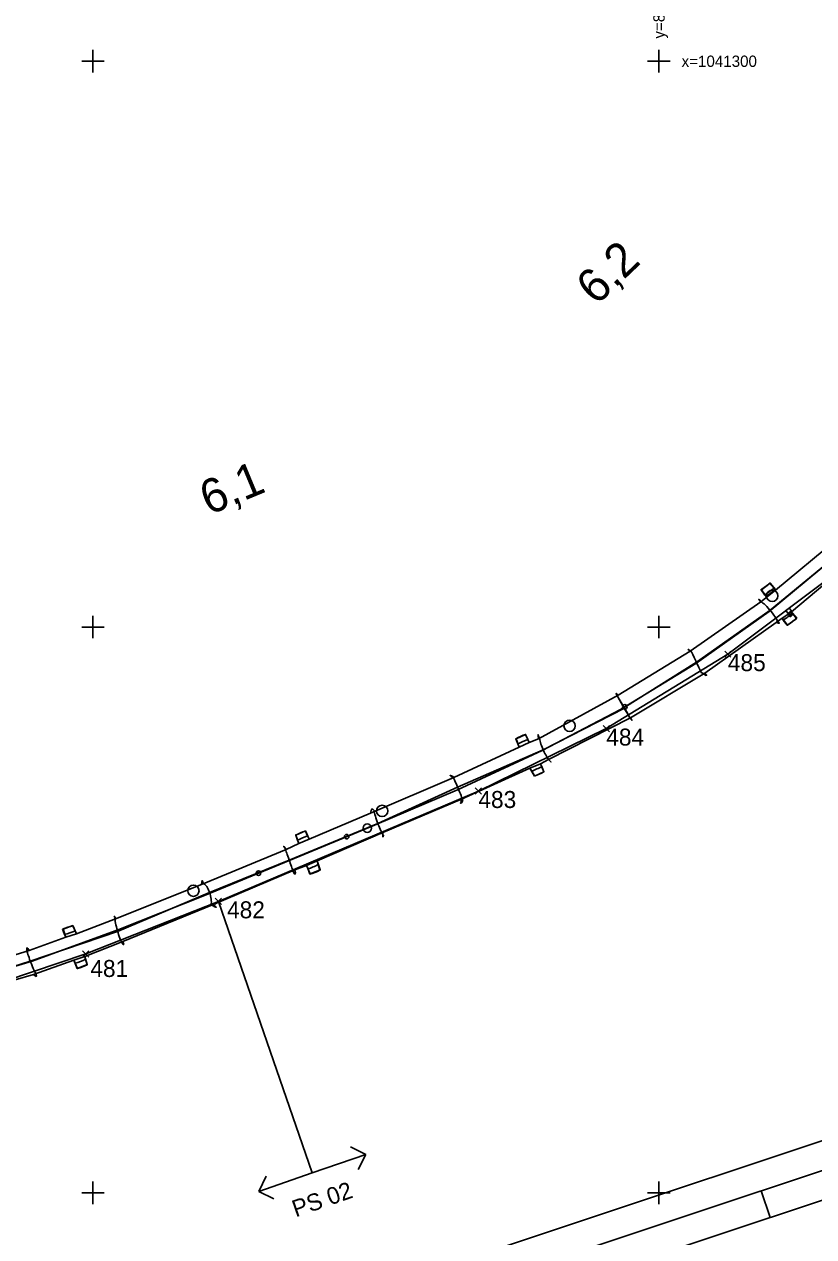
# Model space of a CAD drawing. Extents: x -866402 to -860377, y -1041908 to -1038598.
# Drawn here: x -864412.1 to -864272.7, y -1041507.8 to -1041293.5 of the extents above; entities that cross this region are included whole.
import ezdxf

# ---------------------------------------------------------------- set-up
doc = ezdxf.new("R2010")
doc.units = 0
for name, color, linetype in [('PS 02 trasa', 7, 'Continuous'), ('Vrstva 1', 7, 'Continuous'), ('Vrstva 22', 7, 'Continuous'), ('Vrstva 43', 7, 'Continuous'), ('Vrstva 5', 7, 'Continuous'), ('Vrstva 60', 7, 'Continuous'), ('Vrstva 7', 7, 'Continuous')]:
    doc.layers.add(name, color=color, linetype=linetype)

msp = doc.modelspace()

# ---------------------------------------------------------------- linework, layer by layer
at = {"layer": 'PS 02 trasa'}
for p, q in [((-864361.26, -1041496.48), (-864377.85, -1041448.49)), ((-864354.51, -1041491.9), (-864351.81, -1041493.21)), ((-864351.81, -1041493.21), (-864361.26, -1041496.48)), ((-864353.12, -1041495.91), (-864351.81, -1041493.21)), ((-864370.71, -1041499.75), (-864361.26, -1041496.48)), ((-864369.4, -1041497.05), (-864370.71, -1041499.75)), ((-864368.02, -1041501.06), (-864370.71, -1041499.75))]:
    msp.add_line(p, q, dxfattribs=at)
msp.add_lwpolyline([(-864425.04, -1041465.8), (-864401.28, -1041457.79), (-864377.85, -1041448.49), (-864331.91, -1041428.99), (-864309.31, -1041417.96), (-864287.83, -1041404.8), (-864267.51, -1041389.54), (-864249.51, -1041371.98), (-864241.38, -1041362.68), (-864232.79, -1041351.93), (-864219.45, -1041331.55), (-864215.66, -1041324.68), (-864208.73, -1041310.38), (-864200.5, -1041288.02)], dxfattribs=at)
at = {"layer": 'Vrstva 1'}
for p, q in [((-864395.41, -1041453.49), (-864380.31, -1041447.45)), ((-864410.77, -1041459.05), (-864395.41, -1041453.49)), ((-864281.94, -1041499.66), (-864280.36, -1041504.39))]:
    msp.add_line(p, q, dxfattribs=at)
for points in [[(-864678.84, -1041637.08), (-863881.88, -1041371.71), (-863975.7, -1041089.93), (-864772.67, -1041355.3)], [(-863888.2, -1041368.54), (-864675.68, -1041630.76), (-864766.35, -1041358.47), (-863978.87, -1041096.25)], [(-864672.52, -1041624.44), (-864089.02, -1041430.15), (-864176.53, -1041167.33), (-864760.03, -1041361.63)]]:
    msp.add_lwpolyline(points, close=True, dxfattribs=at)
for points in [[(-864365.19, -1041441.22), (-864350.25, -1041435.03), (-864335.6, -1041428.79), (-864320.63, -1041421.84), (-864306.81, -1041414.59), (-864293.51, -1041406.46), (-864280.53, -1041397.24), (-864267.07, -1041386.12), (-864255.21, -1041374.79), (-864244.13, -1041362.64), (-864233.96, -1041349.68), (-864224.82, -1041336.04), (-864216.84, -1041321.82), (-864209.82, -1041306.77), (-864204.21, -1041292.03), (-864199.64, -1041277.13), (-864196.83, -1041266.46), (-864193.8, -1041253.41), (-864190.9, -1041239.89)], [(-864660.55, -1041384.31), (-864648.76, -1041398.29), (-864637.32, -1041409.88), (-864628.74, -1041417.57), (-864614.31, -1041428.89), (-864608.46, -1041432.98), (-864598.06, -1041439.57), (-864596.17, -1041440.69), (-864581.14, -1041448.68), (-864566.16, -1041455.3), (-864550.67, -1041460.81), (-864535, -1041465.12), (-864518.28, -1041468.45), (-864503.16, -1041470.3), (-864484.93, -1041471.16), (-864466.46, -1041470.5), (-864453.72, -1041469.17), (-864442.57, -1041467.38), (-864426.53, -1041463.8), (-864410.77, -1041459.05), (-864395.41, -1041453.49), (-864380.31, -1041447.45), (-864365.19, -1041441.22)]]:
    msp.add_lwpolyline(points, dxfattribs=at)
for centre in [(-864306.04, -1041414.12), (-864355.17, -1041437.07), (-864370.75, -1041443.51)]:
    msp.add_circle(centre, 0.4, dxfattribs=at)
at = {"layer": 'Vrstva 22'}
for p, q in [((-864280.37, -1041397.05), (-864267.44, -1041386.39)), ((-864276.6, -1041397.33), (-864265.58, -1041388.01)), ((-864294.47, -1041404.29), (-864281.98, -1041395.54)), ((-864293.39, -1041406.22), (-864280.37, -1041397.05)), ((-864278.23, -1041398.46), (-864277.08, -1041397.68)), ((-864277.22, -1041397.57), (-864277.55, -1041397.12)), ((-864277.17, -1041397.61), (-864277.52, -1041397.13)), ((-864277.17, -1041397.61), (-864277.22, -1041397.57)), ((-864277.17, -1041397.61), (-864276.57, -1041397.17)), ((-864277.17, -1041397.61), (-864277.08, -1041397.68)), ((-864276.8, -1041398.14), (-864277.09, -1041397.72)), ((-864276.75, -1041398.18), (-864277.08, -1041397.68)), ((-864276.57, -1041397.17), (-864277, -1041396.69)), ((-864276.57, -1041397.17), (-864276.99, -1041396.65)), ((-864276.8, -1041398.14), (-864276.27, -1041397.74)), ((-864276.75, -1041398.18), (-864276.8, -1041398.14)), ((-864276.75, -1041398.18), (-864276.27, -1041397.74)), ((-864276.6, -1041397.33), (-864276.57, -1041397.17)), ((-864276.6, -1041397.33), (-864276.27, -1041397.74)), ((-864276.27, -1041397.74), (-864276.58, -1041397.36)), ((-864275.66, -1041398.46), (-864276.38, -1041397.54)), ((-864276.27, -1041397.74), (-864276.38, -1041397.54)), ((-864276.27, -1041397.74), (-864276.27, -1041397.74)), ((-864276.27, -1041397.74), (-864275.71, -1041398.48)), ((-864291.91, -1041408.18), (-864279.27, -1041399.21)), ((-864279.27, -1041399.21), (-864278.23, -1041398.46)), ((-864277.34, -1041399.69), (-864278.04, -1041398.79)), ((-864277.31, -1041399.67), (-864275.71, -1041398.48)), ((-864275.71, -1041398.48), (-864275.66, -1041398.46)), ((-864307.21, -1041412.05), (-864294.47, -1041404.29)), ((-864306.18, -1041414.28), (-864293.39, -1041406.22)), ((-864305.03, -1041416.04), (-864291.91, -1041408.18)), ((-864321.28, -1041419.74), (-864307.21, -1041412.05)), ((-864320.46, -1041421.71), (-864306.1, -1041414.34)), ((-864319.52, -1041423.4), (-864305.03, -1041416.04)), ((-864324.68, -1041421.26), (-864336.26, -1041426.63)), ((-864335.57, -1041428.32), (-864320.46, -1041421.71)), ((-864322.91, -1041420.4), (-864321.28, -1041419.74)), ((-864320.94, -1041424.17), (-864319.52, -1041423.4)), ((-864334.88, -1041430.41), (-864322.79, -1041424.98)), ((-864350.94, -1041432.91), (-864336.26, -1041426.63)), ((-864349.66, -1041434.74), (-864335.57, -1041428.32)), ((-864348.77, -1041436.34), (-864334.88, -1041430.41)), ((-864361.83, -1041437.53), (-864350.94, -1041432.91)), ((-864364.19, -1041436.77), (-864364.19, -1041436.8)), ((-864363.87, -1041437.68), (-864364.19, -1041436.8)), ((-864361.83, -1041437.53), (-864362.48, -1041436.05)), ((-864362.48, -1041436.05), (-864362.48, -1041436.06)), ((-864362.08, -1041436.91), (-864362.48, -1041436.06)), ((-864360.42, -1041441.33), (-864348.77, -1041436.34)), ((-864365.87, -1041439.31), (-864363.64, -1041438.27)), ((-864363.64, -1041438.27), (-864363.87, -1041437.68)), ((-864363.64, -1041438.27), (-864361.83, -1041437.53)), ((-864361.83, -1041437.53), (-864362.08, -1041436.91)), ((-864380.81, -1041445.52), (-864365.87, -1041439.31)), ((-864378.86, -1041449.1), (-864364.31, -1041442.95)), ((-864364.31, -1041442.95), (-864362.3, -1041442.18)), ((-864396, -1041451.61), (-864380.81, -1041445.52)), ((-864395.65, -1041453.8), (-864379.4, -1041446.9)), ((-864394.71, -1041455.6), (-864378.86, -1041449.1)), ((-864402.91, -1041454.21), (-864396, -1041451.61)), ((-864411.08, -1041459.06), (-864395.65, -1041453.8)), ((-864405.27, -1041453.42), (-864405.36, -1041453.39)), ((-864405.01, -1041454.37), (-864405.36, -1041453.39)), ((-864403.57, -1041452.77), (-864403.54, -1041452.81)), ((-864403.13, -1041453.71), (-864403.54, -1041452.81)), ((-864402.91, -1041454.21), (-864403.13, -1041453.71)), ((-864411.27, -1041457.19), (-864404.81, -1041454.84)), ((-864404.81, -1041454.84), (-864405.01, -1041454.37)), ((-864401.47, -1041458.23), (-864394.71, -1041455.6)), ((-864426.84, -1041461.87), (-864411.27, -1041457.19)), ((-864401.47, -1041458.23), (-864403.37, -1041458.87)), ((-864401.04, -1041459.68), (-864401.47, -1041458.23)), ((-864401.47, -1041458.23), (-864401.32, -1041458.73)), ((-864426.44, -1041463.92), (-864411.08, -1041459.06)), ((-864410.54, -1041461.4), (-864403.37, -1041458.87)), ((-864402.78, -1041460.35), (-864403.37, -1041458.87)), ((-864403.37, -1041458.87), (-864403.15, -1041459.42)), ((-864402.76, -1041460.35), (-864403.15, -1041459.42)), ((-864402.78, -1041460.35), (-864401.04, -1041459.68)), ((-864402.78, -1041460.35), (-864402.76, -1041460.35)), ((-864401.03, -1041459.69), (-864401.32, -1041458.73)), ((-864401.04, -1041459.68), (-864401.03, -1041459.69)), ((-864425.92, -1041465.95), (-864410.54, -1041461.4))]:
    msp.add_line(p, q, dxfattribs=at)
for points in [[(-864281.98, -1041395.54), (-864279.39, -1041393.49), (-864268.72, -1041384.63)], [(-864281.03, -1041394.62), (-864281.28, -1041394.35), (-864281.97, -1041393.42), (-864281.88, -1041393.45)], [(-864281.88, -1041393.45), (-864280.35, -1041392.25), (-864279.42, -1041393.4), (-864281.03, -1041394.62), (-864281.88, -1041393.45)], [(-864279.42, -1041393.4), (-864279.64, -1041393.14), (-864280.4, -1041392.25), (-864280.35, -1041392.25)], [(-864277.55, -1041397.12), (-864276.99, -1041396.65), (-864277, -1041396.69), (-864277.52, -1041397.13), (-864277.55, -1041397.12)], [(-864276.6, -1041397.33), (-864277.08, -1041397.68), (-864277.09, -1041397.72), (-864276.58, -1041397.36), (-864276.6, -1041397.33)], [(-864278.04, -1041398.79), (-864278.23, -1041398.46), (-864277.31, -1041399.67), (-864277.34, -1041399.69)], [(-864324.68, -1041421.26), (-864322.91, -1041420.4), (-864323.58, -1041419), (-864325.23, -1041419.78), (-864324.68, -1041421.26)], [(-864322.91, -1041420.4), (-864323.15, -1041419.88), (-864323.56, -1041418.98), (-864323.58, -1041419)], [(-864324.68, -1041421.26), (-864324.91, -1041420.67), (-864325.3, -1041419.77), (-864325.23, -1041419.78)], [(-864322, -1041426.37), (-864322.79, -1041424.98), (-864320.94, -1041424.17), (-864320.32, -1041425.58), (-864322, -1041426.37)], [(-864322, -1041426.37), (-864321.99, -1041426.33), (-864322.49, -1041425.5), (-864322.79, -1041424.98)], [(-864320.32, -1041425.58), (-864320.37, -1041425.61), (-864320.69, -1041424.65), (-864320.94, -1041424.17)], [(-864379.4, -1041446.9), (-864365.34, -1041441.2), (-864349.66, -1041434.74)], [(-864362.48, -1041436.05), (-864364.19, -1041436.77), (-864363.64, -1041438.27)], [(-864361.64, -1041443.63), (-864362.3, -1041442.18), (-864360.42, -1041441.33), (-864359.86, -1041442.95), (-864361.64, -1041443.63)], [(-864361.64, -1041443.63), (-864361.68, -1041443.68), (-864362.01, -1041442.79), (-864362.3, -1041442.18)], [(-864359.86, -1041442.95), (-864359.91, -1041442.99), (-864360.22, -1041441.96), (-864360.42, -1041441.33)], [(-864404.81, -1041454.84), (-864405.27, -1041453.42), (-864403.57, -1041452.77), (-864402.91, -1041454.21), (-864404.81, -1041454.84)]]:
    msp.add_lwpolyline(points, dxfattribs=at)
for centre, major_axis, ratio, start_param, end_param in [((-864281.16, -1041392.75), (1.29, 0.97), 0.038046, 4.003437, 5.307884), ((-864280.41, -1041393.76), (-1.37, -1.01), 0.032694, 4.101504, 5.379275), ((-864278.67, -1041398.93), (-3.7, 3.81), 0.005305, 5.80542, 6.753525), ((-864280.57, -1041397.35), (-1.54, 1.84), 0.145375, 3.312981, 5.959605), ((-864277.23, -1041398.1), (-1.18, -0.9), 0.058601, 0.773563, 2.322667), ((-864283.82, -1041397.32), (5.1, -1.99), 0.04222, 5.829416, 6.634094), ((-864276.53, -1041399.05), (1.27, 0.93), 0.038497, 4.00069, 5.44433), ((-864290.49, -1041407.51), (-4.34, 3.58), 0.01981, 5.827935, 6.710706), ((-864293.4, -1041406.28), (-1, 2.11), 0.016633, 3.715657, 5.995655), ((-864295.69, -1041405.48), (4.09, -3.06), 0.050464, 5.631217, 6.711428), ((-864303.66, -1041417.16), (-3.89, 5.41), 0.041727, 5.920274, 6.556609), ((-864306.24, -1041414.14), (-1.31, 2.28), 0.0066, 3.620622, 5.925948), ((-864306.26, -1041414.09), (-1.21, 2.09), 0.012616, 0.024057, 2.995736), ((-864307.88, -1041412.35), (3.11, -4.13), 0.024, 5.873868, 6.726656), ((-864324.32, -1041419.53), (-1.5, -0.68), 0.138719, 4.12369, 5.352045), ((-864320.35, -1041423.2), (-1.02, 4.17), 0.03307, 5.679598, 6.86803), ((-864323.93, -1041420.4), (-1.49, -0.66), 0.122212, 4.110774, 5.375844), ((-864320.09, -1041421.43), (-0.98, 2.29), 0.177162, 0.670983, 2.657572), ((-864322.47, -1041420.57), (3.38, -3.28), 0.007302, 5.844218, 6.801762), ((-864321.58, -1041425.02), (1.43, 0.67), 0.040195, 4.004665, 5.370919), ((-864321.29, -1041425.8), (1.36, 0.59), 0.170458, 4.097149, 5.37926), ((-864333.2, -1041427.7), (-3.71, 1.44), 0.046925, 5.79828, 6.901926), ((-864335.57, -1041428.53), (-0.98, 2.35), 0.033799, 3.552863, 5.896241), ((-864349.64, -1041437.23), (-1.04, 5.08), 0.158927, 5.930732, 6.805127), ((-864349.41, -1041434.48), (-0.89, 2.43), 0.126488, 0.504703, 2.792713), ((-864333.71, -1041427.98), (-1.31, -3.21), 0.077062, 5.598566, 6.892573), ((-864363.22, -1041436.59), (-1.45, -0.61), 0.150324, 4.113866, 5.381636), ((-864348.43, -1041433.08), (-0.33, -4.04), 0.031763, 5.65339, 6.684844), ((-864363.55, -1041442.27), (-2.77, 3.52), 0.004265, 5.709631, 6.732591), ((-864362.91, -1041437.43), (-1.58, -0.68), 0.102612, 4.109251, 5.317586), ((-864365.31, -1041441.2), (-0.84, 2.41), 0.008921, 0.519428, 2.558769), ((-864365.58, -1041439.5), (1.29, -4.19), 0.082873, 5.778806, 6.861998), ((-864361.16, -1041442.1), (1.76, 0.83), 0.161144, 4.133559, 5.200896), ((-864360.79, -1041443.13), (1.5, 0.6), 0.140726, 4.018117, 5.276878), ((-864380.39, -1041449.19), (-0.31, 4.37), 0.069352, 5.824747, 6.85449), ((-864380.31, -1041447.5), (-0.68, 2.32), 0.43643, 3.823007, 5.873221), ((-864381.39, -1041447.76), (3.17, -1.78), 0.032638, 5.518565, 6.947697), ((-864393.81, -1041455.72), (-2.44, 4.6), 0.000466, 5.81852, 6.626727), ((-864395.33, -1041453.63), (-0.71, 2.48), 0.135153, 0.40755, 2.693217), ((-864404.44, -1041453.24), (-1.65, -0.53), 0.093342, 4.111272, 5.276715), ((-864404.03, -1041454.06), (-1.61, -0.56), 0.02264, 4.109181, 5.357693), ((-864396.88, -1041451.69), (2.29, -4.46), 0.063743, 5.917563, 6.755041), ((-864410.23, -1041461), (-1.42, 4.31), 0.09035, 5.765258, 6.75072), ((-864410.77, -1041459.22), (-0.92, 2.36), 0.090726, 0.513754, 2.712414), ((-864402.29, -1041458.81), (1.66, 0.63), 0.181687, 4.101165, 5.267485), ((-864401.97, -1041459.8), (1.47, 0.56), 0.184456, 4.073804, 5.334496), ((-864412.64, -1041457.59), (2.62, -4.17), 0.107924, 5.791314, 6.633751)]:
    msp.add_ellipse(centre, major_axis=major_axis, ratio=ratio, start_param=start_param, end_param=end_param, dxfattribs=at)
at = {"layer": 'Vrstva 43'}
for centre in [(-864279.99, -1041394.49), (-864315.78, -1041417.47), (-864348.91, -1041432.51), (-864382.27, -1041446.62)]:
    msp.add_circle(centre, 1, dxfattribs=at)
at = {"layer": 'Vrstva 5'}
for p, q in [((-864400, -1041298), (-864400, -1041302)), ((-864300, -1041298), (-864300, -1041302)), ((-864402, -1041300), (-864398, -1041300)), ((-864302, -1041300), (-864298, -1041300)), ((-864400, -1041398), (-864400, -1041402)), ((-864300, -1041398), (-864300, -1041402)), ((-864402, -1041400), (-864398, -1041400)), ((-864302, -1041400), (-864298, -1041400)), ((-864400, -1041498), (-864400, -1041502)), ((-864300, -1041498), (-864300, -1041502)), ((-864402, -1041500), (-864398, -1041500)), ((-864302, -1041500), (-864298, -1041500))]:
    msp.add_line(p, q, dxfattribs=at)
at = {"layer": 'Vrstva 60'}
for p, q in [((-864287.38, -1041405.25), (-864288.38, -1041404.25)), ((-864287.38, -1041404.35), (-864288.38, -1041405.35)), ((-864288.28, -1041405.25), (-864287.28, -1041404.25)), ((-864288.28, -1041404.35), (-864287.28, -1041405.35)), ((-864287.83, -1041404.8), (-864287.83, -1041404.8)), ((-864308.86, -1041418.41), (-864309.86, -1041417.41)), ((-864308.86, -1041417.51), (-864309.86, -1041418.51)), ((-864309.76, -1041418.41), (-864308.76, -1041417.41)), ((-864309.76, -1041417.51), (-864308.76, -1041418.51)), ((-864309.31, -1041417.96), (-864309.31, -1041417.96)), ((-864331.46, -1041429.44), (-864332.46, -1041428.44)), ((-864331.46, -1041428.54), (-864332.46, -1041429.54)), ((-864332.36, -1041429.44), (-864331.36, -1041428.44)), ((-864332.36, -1041428.54), (-864331.36, -1041429.54)), ((-864331.91, -1041428.99), (-864331.91, -1041428.99)), ((-864377.4, -1041448.94), (-864378.4, -1041447.94)), ((-864377.4, -1041448.04), (-864378.4, -1041449.04)), ((-864378.3, -1041448.94), (-864377.3, -1041447.94)), ((-864378.3, -1041448.04), (-864377.3, -1041449.04)), ((-864377.85, -1041448.49), (-864377.85, -1041448.49)), ((-864400.83, -1041458.24), (-864401.83, -1041457.24)), ((-864400.83, -1041457.34), (-864401.83, -1041458.34)), ((-864401.73, -1041458.24), (-864400.73, -1041457.24)), ((-864401.73, -1041457.34), (-864400.73, -1041458.34)), ((-864401.28, -1041457.79), (-864401.28, -1041457.79))]:
    msp.add_line(p, q, dxfattribs=at)
at = {"layer": 'Vrstva 7'}
msp.add_circle((-864351.53, -1041435.57), 0.75, dxfattribs=at)

# ---------------------------------------------------------------- texts
at = {"layer": 'PS 02 trasa'}
msp.add_text('PS 02', height=3, rotation=19.0643, dxfattribs=at).set_placement((-864364.19, -1041504.36))
at = {"layer": 'Vrstva 5'}
msp.add_text('y=864300', height=2, rotation=90, dxfattribs=at).set_placement((-864299, -1041296))
msp.add_text('x=1041300', height=2, dxfattribs=at).set_placement((-864296, -1041301))
at = {"layer": 'Vrstva 60'}
for s, p in [('485', (-864287.83, -1041407.8)), ('484', (-864309.31, -1041420.96)), ('483', (-864331.91, -1041431.99)), ('482', (-864376.32, -1041451.49)), ('481', (-864400.47, -1041461.86))]:
    msp.add_text(s, height=3, dxfattribs=at).set_placement(p)
at = {"layer": 'Vrstva 7'}
for s, rotation, p in [('6,2', 43.6811, (-864311.06, -1041343.3)), ('6,1', 22.4898, (-864379.53, -1041380.29))]:
    msp.add_text(s, height=6, rotation=rotation, dxfattribs=at).set_placement(p)

doc.saveas('drawing.dxf')
